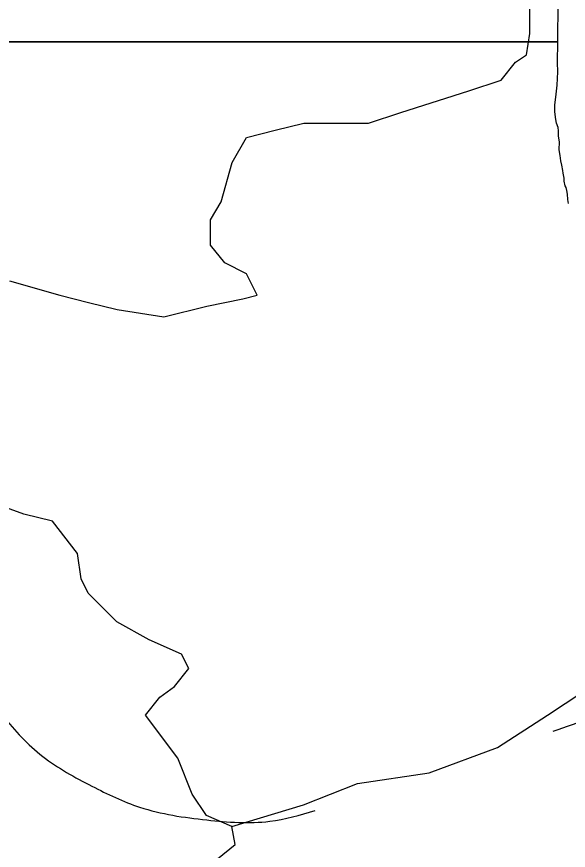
# Model space of a CAD drawing. Extents: x 3245246 to 3283090, y 806824 to 832173.
# Drawn here: x 3276335 to 3278046, y 818635 to 821222 of the extents above; entities that cross this region are included whole.
import ezdxf

# ---------------------------------------------------------------- set-up
doc = ezdxf.new("R2010")
doc.units = 0
for name, color, linetype in [('V-ROAD-CNTR', 7, 'Continuous'), ('V-SITE-VEGE', 7, 'Continuous'), ('V-TOPO-SHOR', 7, 'Continuous')]:
    doc.layers.add(name, color=color, linetype=linetype)

msp = doc.modelspace()

# ---------------------------------------------------------------- linework, layer by layer
at = {"layer": 'V-ROAD-CNTR'}
for points in [[(3268555, 824466.2), (3268928.1, 824288.4), (3269383.1, 824061.9), (3269668.7, 823890.1), (3270076.6, 823640.1), (3270419.3, 823451), (3270842, 823197.9), (3271162.2, 823029.4), (3271548.3, 822792.5), (3271898.4, 822578.4), (3272236.9, 822400.3), (3272509.8, 822239.3), (3272743.9, 822091.3), (3273013.6, 821941.1), (3273341, 821721.2), (3273731.8, 821490.1), (3274189.2, 821175), (3274593.6, 820901.2), (3274916.7, 820684.3), (3275373.2, 820360), (3275676.6, 820161), (3275802.4, 820045.1), (3275896.2, 819928), (3275965.2, 819818.6), (3276015.1, 819699.5), (3276044.4, 819586.7), (3276100.5, 819413), (3276190.9, 819208.3), (3276292.5, 819051.8), (3276415.5, 818926.3), (3276568.2, 818833.9), (3276716.2, 818768.8), (3276924.8, 818729), (3277119.9, 818725), (3277260.8, 818758.2)], [(3277999.9, 819004.3), (3278238.4, 819077.3), (3278535.1, 819106.8), (3278928.6, 819103.3), (3279292.9, 819066.6), (3279567.6, 819019.7), (3279924.5, 818937.7)]]:
    msp.add_spline(points, degree=3, dxfattribs=at)
at = {"layer": 'V-SITE-VEGE'}
for p, q in [((3278013.6, 821143.7), (3278015.3, 821266.2)), ((3274513.9, 821143.7), (3278013.6, 821143.7)), ((3278013.6, 821143.7), (3274513.9, 821143.7)), ((3278012.7, 821079.2), (3278013.6, 821143.7)), ((3278013.5, 821050.6), (3278012.7, 821079.2)), ((3278011.7, 821009), (3278013.5, 821050.6)), ((3278009, 820981.6), (3278011.7, 821009)), ((3278004.9, 820947.1), (3278009, 820981.6)), ((3278004.6, 820926.9), (3278004.9, 820947.1)), ((3278007.9, 820903), (3278004.6, 820926.9)), ((3278010.1, 820891.1), (3278007.9, 820903)), ((3278014.7, 820877.9), (3278010.1, 820891.1)), ((3278015.7, 820867.2), (3278014.7, 820877.9)), ((3278015.5, 820850.5), (3278015.7, 820867.2)), ((3278018.8, 820833.8), (3278015.5, 820850.5)), ((3278018.5, 820808.7), (3278018.8, 820833.8)), ((3278020.6, 820790.9), (3278018.5, 820808.7)), ((3278022.7, 820774.1), (3278020.6, 820790.9)), ((3278026.1, 820761), (3278022.7, 820774.1)), ((3278029.5, 820744.3), (3278026.1, 820761)), ((3278030.5, 820735.9), (3278029.5, 820744.3)), ((3278033.9, 820720.4), (3278030.5, 820735.9)), ((3278033.8, 820710.9), (3278033.9, 820720.4)), ((3278037.1, 820696.5), (3278033.8, 820710.9)), ((3278039.5, 820691.7), (3278037.1, 820696.5)), ((3278041.7, 820682.2), (3278039.5, 820691.7)), ((3278043.9, 820671.4), (3278041.7, 820682.2)), ((3278044.9, 820654.7), (3278043.9, 820671.4)), ((3278047.1, 820641.6), (3278044.9, 820654.7))]:
    msp.add_line(p, q, dxfattribs=at)
at = {"layer": 'V-TOPO-SHOR'}
for points in [[(3276312.2, 820402), (3276468.1, 820357.4), (3276557.2, 820335.1), (3276646.3, 820312.8), (3276791.1, 820290.5), (3276924.7, 820323.8), (3277036.1, 820346), (3277080.6, 820357.2), (3277047.3, 820424), (3276980.4, 820457.4), (3276935.9, 820513.1), (3276936, 820591.1), (3276969.4, 820646.8), (3277002.9, 820769.3), (3277047.4, 820847.2), (3277136.5, 820869.4), (3277225.6, 820891.7), (3277325.9, 820891.6), (3277426.1, 820891.6), (3277526.4, 820924.9), (3277738, 820991.7), (3277838.2, 821025), (3277882.8, 821080.7), (3277916.2, 821103), (3277927.4, 821169.8), (3277927.4, 821303.4)], [(3276957.4, 818608.7), (3277013.1, 818653.3), (3277002, 818709), (3276924, 818742.4), (3276879.5, 818809.2), (3276835, 818920.6), (3276734.8, 819054.3), (3276779.4, 819110), (3276824, 819143.4), (3276868.5, 819199), (3276846.3, 819243.6), (3276746.1, 819288.2), (3276645.9, 819343.9), (3276612.5, 819377.3), (3276556.8, 819433), (3276534.5, 819477.6), (3276523.4, 819555.6), (3276445.5, 819655.8), (3276356.4, 819678.1), (3276234, 819722.7)], [(3277002, 818709), (3277224.7, 818775.7), (3277391.8, 818842.4), (3277614.6, 818875.7), (3277826.2, 818953.6), (3277982.1, 819053.8), (3278149.3, 819165.1), (3278227.2, 819198.4), (3278438.9, 819298.6)]]:
    msp.add_lwpolyline(points, dxfattribs=at)

doc.saveas('drawing.dxf')
